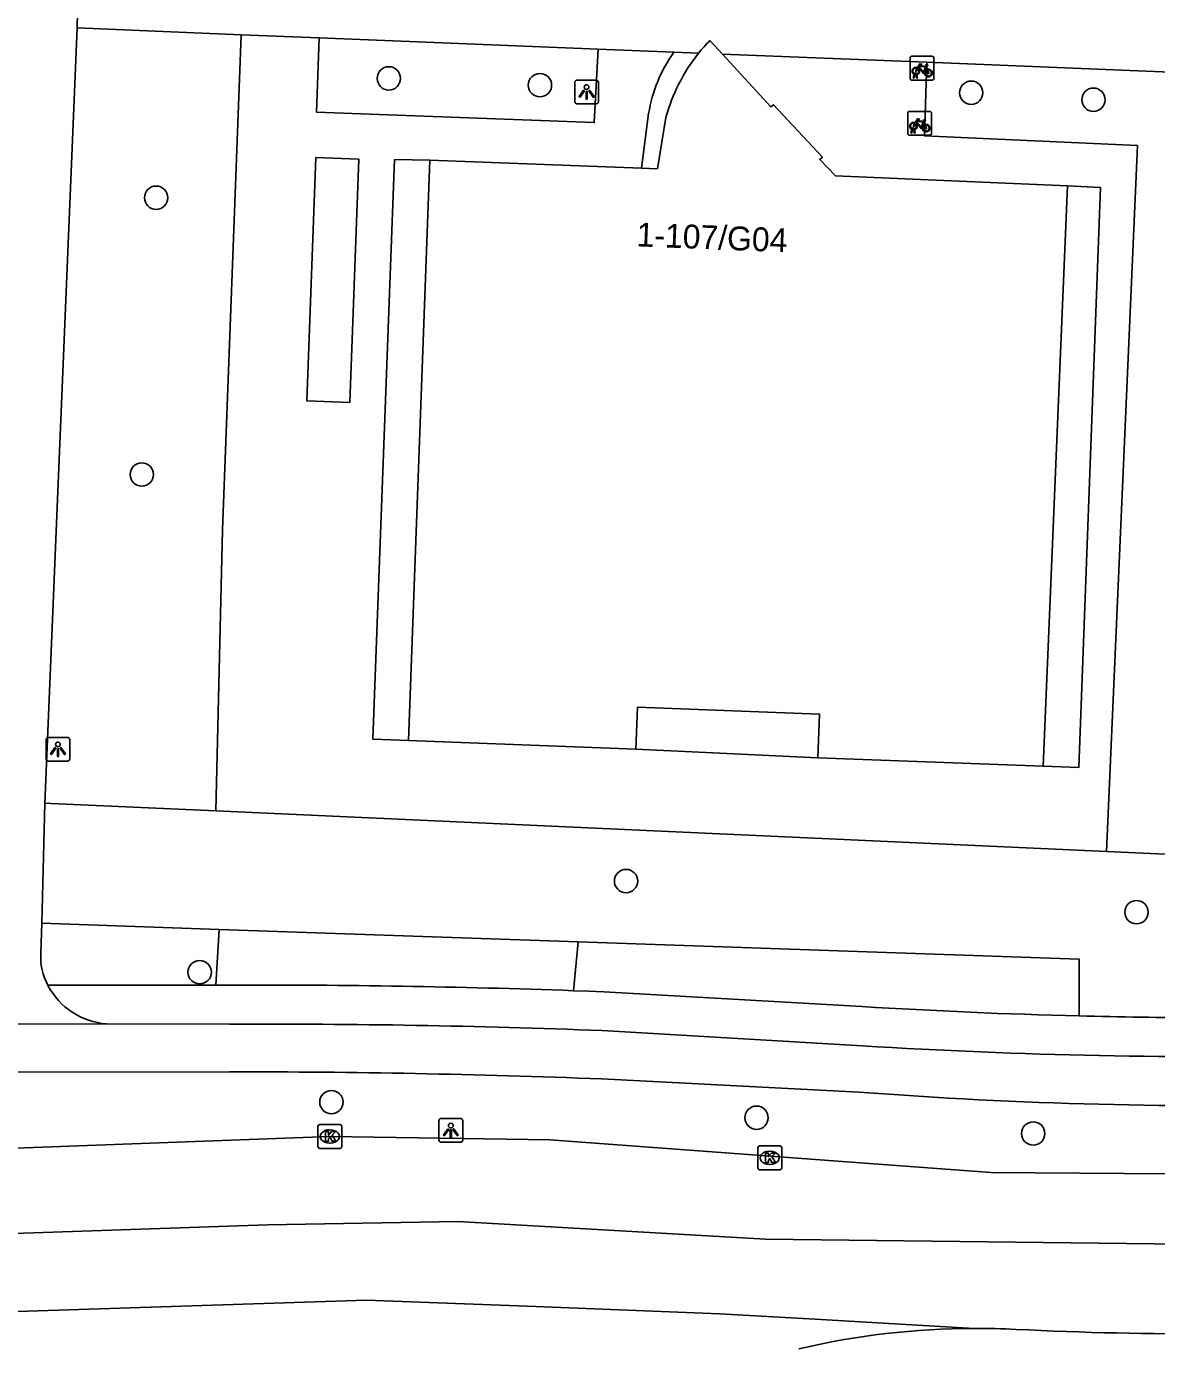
# Model space of a CAD drawing. Extents: x 161355 to 162026, y 386504 to 387459.
# Drawn here: x 161423 to 161470.3, y 386507.1 to 386562.6 of the extents above; entities that cross this region are included whole.
import ezdxf

# ---------------------------------------------------------------- set-up
doc = ezdxf.new("R2010")
doc.units = 0
for name, color, linetype in [('IMGEO_Boom', 7, 'Continuous'), ('IMGEO_Fietsenrek', 7, 'Continuous'), ('IMGEO_Fietspad_gesloten', 7, 'Continuous'), ('IMGEO_Fietspad_open', 7, 'Continuous'), ('IMGEO_Groenvoorziening', 7, 'Continuous'), ('IMGEO_Kolk', 7, 'Continuous'), ('IMGEO_Lichtpunt', 7, 'Continuous'), ('IMGEO_Pand', 7, 'Continuous'), ('IMGEO_Pand_nummerreeks', 7, 'Continuous'), ('IMGEO_Rijbaan_regionaal_gesloten', 7, 'Continuous'), ('IMGEO_Voetpad_open', 7, 'Continuous')]:
    doc.layers.add(name, color=color, linetype=linetype)

msp = doc.modelspace()

# ---------------------------------------------------------------- linework, layer by layer
at = {"layer": 'IMGEO_Boom'}
for centre in [(161438.138, 386560.456), (161444.472, 386560.173), (161462.545, 386559.857), (161467.668, 386559.563), (161428.387, 386555.456), (161427.786, 386543.856), (161448.081, 386526.821), (161469.472, 386525.518), (161430.211, 386523.001), (161435.73, 386517.558), (161453.549, 386516.905), (161465.144, 386516.243)]:
    msp.add_circle(centre, 0.489, dxfattribs=at)
at = {"layer": 'IMGEO_Fietsenrek'}
for p, q in [((161459.984, 386560.457), (161459.984, 386561.298)), ((161459.984, 386561.298), (161459.984, 386560.457)), ((161460.059, 386561.382), (161460.9, 386561.382)), ((161460.9, 386561.382), (161460.059, 386561.382)), ((161460.984, 386561.307), (161460.984, 386560.466)), ((161460.984, 386560.466), (161460.984, 386561.307)), ((161460.111, 386560.466), (161460.15, 386560.626)), ((161460.145, 386560.466), (161460.111, 386560.466)), ((161460.18, 386560.614), (161460.145, 386560.466)), ((161460.222, 386560.638), (161460.221, 386560.642)), ((161460.263, 386560.466), (161460.229, 386560.608)), ((161460.253, 386560.649), (161460.254, 386560.642)), ((161460.261, 386560.612), (161460.296, 386560.466)), ((161460.296, 386560.466), (161460.263, 386560.466)), ((161460.671, 386560.931), (161460.707, 386560.836)), ((161460.909, 386560.382), (161460.068, 386560.382)), ((161460.068, 386560.382), (161460.909, 386560.382)), ((161459.886, 386558.149), (161459.886, 386558.99)), ((161459.886, 386558.99), (161459.886, 386558.149)), ((161459.961, 386559.074), (161460.802, 386559.074)), ((161460.802, 386559.074), (161459.961, 386559.074)), ((161460.886, 386558.999), (161460.886, 386558.158)), ((161460.886, 386558.158), (161460.886, 386558.999)), ((161460.013, 386558.158), (161460.052, 386558.318)), ((161460.082, 386558.306), (161460.047, 386558.158)), ((161460.124, 386558.33), (161460.123, 386558.334)), ((161460.165, 386558.158), (161460.131, 386558.3)), ((161460.155, 386558.341), (161460.156, 386558.334)), ((161460.163, 386558.304), (161460.198, 386558.158)), ((161460.573, 386558.623), (161460.609, 386558.528)), ((161460.811, 386558.074), (161459.97, 386558.074)), ((161459.97, 386558.074), (161460.811, 386558.074)), ((161460.047, 386558.158), (161460.013, 386558.158)), ((161460.198, 386558.158), (161460.165, 386558.158))]:
    msp.add_line(p, q, dxfattribs=at)
for points in [[(161460.297, 386560.908), (161460.392, 386561.072), (161460.478, 386561.058), (161460.48, 386561.049), (161460.424, 386561.038), (161460.397, 386560.993), (161460.653, 386560.952)], [(161460.64, 386560.927), (161460.383, 386560.968), (161460.366, 386560.939), (161460.533, 386560.719), (161460.64, 386560.927)], [(161460.653, 386560.952), (161460.678, 386561.001), (161460.672, 386561.005), (161460.649, 386561.009), (161460.637, 386561.016), (161460.636, 386561.019), (161460.638, 386561.024), (161460.733, 386561.009), (161460.735, 386560.999), (161460.725, 386560.986), (161460.713, 386560.98), (161460.699, 386560.986), (161460.671, 386560.931)], [(161460.318, 386560.856), (161460.266, 386560.766), (161460.226, 386560.741), (161460.227, 386560.788), (161460.282, 386560.882)], [(161460.593, 386560.664), (161460.543, 386560.664), (161460.352, 386560.915), (161460.333, 386560.883)], [(161460.688, 386560.829), (161460.658, 386560.906), (161460.549, 386560.688), (161460.592, 386560.688)], [(161460.622, 386560.688), (161460.742, 386560.687), (161460.698, 386560.801)], [(161460.718, 386560.808), (161460.773, 386560.663), (161460.623, 386560.663)], [(161460.199, 386558.6), (161460.294, 386558.764), (161460.38, 386558.75), (161460.382, 386558.741), (161460.326, 386558.73), (161460.299, 386558.685), (161460.555, 386558.644)], [(161460.22, 386558.548), (161460.168, 386558.458), (161460.128, 386558.433), (161460.129, 386558.48), (161460.184, 386558.574)], [(161460.495, 386558.356), (161460.445, 386558.356), (161460.254, 386558.607), (161460.235, 386558.575)], [(161460.542, 386558.619), (161460.285, 386558.66), (161460.268, 386558.631), (161460.435, 386558.411), (161460.542, 386558.619)], [(161460.59, 386558.521), (161460.56, 386558.598), (161460.451, 386558.38), (161460.494, 386558.38)], [(161460.524, 386558.38), (161460.644, 386558.379), (161460.6, 386558.493)], [(161460.62, 386558.5), (161460.675, 386558.355), (161460.525, 386558.355)], [(161460.555, 386558.644), (161460.58, 386558.693), (161460.574, 386558.697), (161460.551, 386558.701), (161460.539, 386558.708), (161460.538, 386558.711), (161460.54, 386558.716), (161460.635, 386558.701), (161460.637, 386558.691), (161460.627, 386558.678), (161460.615, 386558.672), (161460.601, 386558.678), (161460.573, 386558.623)]]:
    msp.add_lwpolyline(points, dxfattribs=at)
for centre, radius, start, end in [((161460.062, 386561.304), 0.0779, 92.4484, 184.2845), ((161460.062, 386561.304), 0.0779, 92.4484, 184.2845), ((161460.906, 386561.304), 0.0779, 2.4484, 94.2845), ((161460.906, 386561.304), 0.0779, 2.4484, 94.2845), ((161460.062, 386560.46), 0.0779, 182.4484, 274.2845), ((161460.062, 386560.46), 0.0779, 182.4484, 274.2845), ((161460.224, 386560.767), 0.159, 62.6766, 242.1369), ((161460.224, 386560.767), 0.129, 63.3192, 238.903), ((161460.204, 386560.638), 0.0499, 12.8025, 158.6934), ((161460.224, 386560.767), 0.159, 253.9967, 271.7867), ((161460.204, 386560.638), 0.0174, 12.8025, 163.4502), ((161460.224, 386560.767), 0.129, 253.415, 269.0204), ((161460.224, 386560.767), 0.129, 283.6043, 43.4302), ((161460.224, 386560.767), 0.159, 283.5766, 46.6042), ((161460.751, 386560.683), 0.159, 113.3408, 178.3217), ((161460.751, 386560.683), 0.159, 187.0065, 105.7708), ((161460.751, 386560.683), 0.129, 113.923, 177.9556), ((161460.751, 386560.683), 0.129, 188.6715, 104.5883), ((161460.906, 386560.46), 0.0779, 272.4484, 4.2845), ((161460.906, 386560.46), 0.0779, 272.4484, 4.2845), ((161459.964, 386558.996), 0.0779, 92.4484, 184.2845), ((161459.964, 386558.996), 0.0779, 92.4484, 184.2845), ((161460.808, 386558.996), 0.0779, 2.4484, 94.2845), ((161460.808, 386558.996), 0.0779, 2.4484, 94.2845), ((161460.126, 386558.459), 0.159, 62.6766, 242.1369), ((161460.126, 386558.459), 0.129, 63.3192, 238.903), ((161460.106, 386558.33), 0.0499, 12.8025, 158.6934), ((161460.126, 386558.459), 0.159, 253.9967, 271.7867), ((161460.106, 386558.33), 0.0174, 12.8025, 163.4502), ((161460.126, 386558.459), 0.129, 253.415, 269.0204), ((161460.126, 386558.459), 0.129, 283.6043, 43.4302), ((161460.126, 386558.459), 0.159, 283.5766, 46.6042), ((161460.653, 386558.375), 0.159, 113.3408, 178.3217), ((161460.653, 386558.375), 0.159, 187.0065, 105.7708), ((161460.653, 386558.375), 0.129, 113.923, 177.9556), ((161460.653, 386558.375), 0.129, 188.6715, 104.5883), ((161459.964, 386558.152), 0.0779, 182.4484, 274.2845), ((161459.964, 386558.152), 0.0779, 182.4484, 274.2845), ((161460.808, 386558.152), 0.0779, 272.4484, 4.2845), ((161460.808, 386558.152), 0.0779, 272.4484, 4.2845)]:
    msp.add_arc(centre, radius, start, end, dxfattribs=at)
at = {"layer": 'IMGEO_Fietspad_gesloten'}
for points in [[(161426.31, 386520.835), (161417.651, 386520.815)], [(161426.31, 386520.835), (161431.462, 386520.822)], [(161447.076, 386520.554), (161457.978, 386519.914)], [(161431.459, 386518.828), (161417.764, 386518.813), (161386.319, 386518.778)], [(161457.83, 386517.979), (161447.045, 386518.529)]]:
    msp.add_lwpolyline(points, dxfattribs=at)
for centre, radius, start, end in [((161433.257, 386170.414), 350.412, 87.73985, 90.29348), ((161472.996, 386766.365), 246.908, 266.51282, 271.13175), ((161431.735, 386126.858), 391.97, 87.76156, 90.0404), ((161472.583, 386709.12), 191.71, 265.58659, 271.60767)]:
    msp.add_arc(centre, radius, start, end, dxfattribs=at)
at = {"layer": 'IMGEO_Fietspad_open'}
for points in [[(161425.23, 386569.788), (161425.083, 386562.569)], [(161423.729, 386530.085), (161425.083, 386562.569)], [(161423.729, 386530.085), (161423.59, 386525.056)], [(161423.59, 386525.056), (161423.556, 386523.804)]]:
    msp.add_lwpolyline(points, dxfattribs=at)
for centre, radius, start, end in [((161426, 386523.629), 2.45, 175.9038, 208.7137), ((161426.536, 386523.857), 3.031, 207.6231, 265.7204)]:
    msp.add_arc(centre, radius, start, end, dxfattribs=at)
at = {"layer": 'IMGEO_Groenvoorziening'}
for points in [[(161484.183, 386560.171), (161482.953, 386527.386), (161468.218, 386528.056)], [(161430.89, 386529.759), (161423.994, 386530.073), (161423.729, 386530.085)], [(161423.59, 386525.056), (161431.031, 386524.798)], [(161430.887, 386522.46), (161431.031, 386524.798)], [(161431.031, 386524.798), (161446.077, 386524.278)], [(161446.077, 386524.278), (161445.881, 386522.227)], [(161446.077, 386524.278), (161467.063, 386523.551), (161467.063, 386521.17)]]:
    msp.add_lwpolyline(points, dxfattribs=at)
at = {"layer": 'IMGEO_Kolk'}
for p, q in [((161435.242, 386516.62), (161436.094, 386516.62)), ((161435.167, 386515.694), (161435.167, 386516.546)), ((161435.655, 386516.4), (161435.68, 386516.4)), ((161436.168, 386516.546), (161436.168, 386515.694)), ((161436.094, 386515.62), (161435.242, 386515.62)), ((161435.678, 386515.84), (161435.653, 386515.84)), ((161453.601, 386514.799), (161453.601, 386515.651)), ((161453.676, 386515.725), (161454.528, 386515.725)), ((161454.089, 386515.505), (161454.114, 386515.505)), ((161454.602, 386515.651), (161454.602, 386514.799)), ((161454.112, 386514.945), (161454.087, 386514.945)), ((161454.528, 386514.725), (161453.676, 386514.725))]:
    msp.add_line(p, q, dxfattribs=at)
for points in [[(161435.242, 386516.62), (161436.094, 386516.62)], [(161435.167, 386515.694), (161435.167, 386516.546)], [(161435.488, 386516.32), (161435.611, 386516.32), (161435.611, 386516.169), (161435.741, 386516.32), (161435.905, 386516.32), (161435.759, 386516.169), (161435.912, 386515.92), (161435.76, 386515.92), (161435.675, 386516.084), (161435.611, 386516.017), (161435.611, 386515.92), (161435.488, 386515.92), (161435.488, 386516.32)], [(161436.168, 386516.546), (161436.168, 386515.694)], [(161436.094, 386515.62), (161435.242, 386515.62)], [(161453.601, 386514.799), (161453.601, 386515.651)], [(161453.676, 386515.725), (161454.528, 386515.725)], [(161454.602, 386515.651), (161454.602, 386514.799)], [(161453.922, 386515.425), (161454.045, 386515.425), (161454.045, 386515.274), (161454.175, 386515.425), (161454.339, 386515.425), (161454.193, 386515.274), (161454.346, 386515.025), (161454.194, 386515.025), (161454.109, 386515.189), (161454.045, 386515.122), (161454.045, 386515.025), (161453.922, 386515.025), (161453.922, 386515.425)], [(161454.528, 386514.725), (161453.676, 386514.725)]]:
    msp.add_lwpolyline(points, dxfattribs=at)
for centre, start, end in [((161435.244, 386516.544), 91.552, 178.448), ((161435.244, 386516.544), 91.552, 178.448), ((161436.092, 386516.544), 1.552, 88.448), ((161436.092, 386516.544), 1.552, 88.448), ((161435.244, 386515.696), 181.552, 268.448), ((161435.244, 386515.696), 181.552, 268.448), ((161436.092, 386515.696), 271.552, 358.448), ((161436.092, 386515.696), 271.552, 358.448), ((161453.678, 386515.649), 91.552, 178.448), ((161453.678, 386515.649), 91.552, 178.448), ((161454.526, 386515.649), 1.552, 88.448), ((161454.526, 386515.649), 1.552, 88.448), ((161453.678, 386514.801), 181.552, 268.448), ((161453.678, 386514.801), 181.552, 268.448), ((161454.526, 386514.801), 271.552, 358.448), ((161454.526, 386514.801), 271.552, 358.448)]:
    msp.add_arc(centre, 0.0765, start, end, dxfattribs=at)
for centre, major_axis, ratio, start_param, end_param in [((161435.654, 386516.12), (-0.387, 0.002), 0.722429, 4.712389, 7.853982), ((161435.679, 386516.12), (-0.39, 0.002), 0.717154, 1.570796, 4.712389), ((161454.088, 386515.225), (-0.387, 0.002), 0.722429, 4.712389, 7.853982), ((161454.113, 386515.225), (-0.39, 0.002), 0.717154, 1.570796, 4.712389)]:
    msp.add_ellipse(centre, major_axis=major_axis, ratio=ratio, start_param=start_param, end_param=end_param, dxfattribs=at)
at = {"layer": 'IMGEO_Lichtpunt'}
for p, q in [((161445.928, 386560.293), (161445.928, 386559.486)), ((161445.928, 386560.293), (161445.928, 386559.486)), ((161446.83, 386560.388), (161446.022, 386560.388)), ((161446.83, 386560.388), (161446.022, 386560.388)), ((161446.924, 386559.486), (161446.924, 386560.293)), ((161446.924, 386559.486), (161446.924, 386560.293)), ((161446.022, 386559.392), (161446.83, 386559.392)), ((161446.022, 386559.392), (161446.83, 386559.392)), ((161423.773, 386532.748), (161423.773, 386531.941)), ((161423.773, 386532.748), (161423.773, 386531.941)), ((161424.675, 386532.843), (161423.867, 386532.843)), ((161424.675, 386532.843), (161423.867, 386532.843)), ((161424.769, 386531.941), (161424.769, 386532.748)), ((161424.769, 386531.941), (161424.769, 386532.748)), ((161423.867, 386531.847), (161424.675, 386531.847)), ((161423.867, 386531.847), (161424.675, 386531.847)), ((161440.238, 386516.778), (161440.238, 386515.971)), ((161440.238, 386516.778), (161440.238, 386515.971)), ((161441.14, 386516.873), (161440.332, 386516.873)), ((161441.14, 386516.873), (161440.332, 386516.873)), ((161441.234, 386515.971), (161441.234, 386516.778)), ((161441.234, 386515.971), (161441.234, 386516.778)), ((161440.332, 386515.877), (161441.14, 386515.877)), ((161440.332, 386515.877), (161441.14, 386515.877))]:
    msp.add_line(p, q, dxfattribs=at)
for points in [[(161446.302, 386559.957), (161446.341, 386559.929), (161446.153, 386559.667), (161446.115, 386559.694), (161446.302, 386559.957)], [(161446.404, 386559.909), (161446.451, 386559.909), (161446.451, 386559.587), (161446.404, 386559.587), (161446.404, 386559.909)], [(161446.514, 386559.929), (161446.552, 386559.956), (161446.739, 386559.694), (161446.7, 386559.666), (161446.514, 386559.929)], [(161424.147, 386532.412), (161424.186, 386532.384), (161423.998, 386532.122), (161423.96, 386532.149), (161424.147, 386532.412)], [(161424.249, 386532.364), (161424.296, 386532.364), (161424.296, 386532.042), (161424.249, 386532.042), (161424.249, 386532.364)], [(161424.359, 386532.384), (161424.397, 386532.411), (161424.584, 386532.149), (161424.545, 386532.121), (161424.359, 386532.384)], [(161440.612, 386516.442), (161440.651, 386516.414), (161440.463, 386516.152), (161440.425, 386516.179), (161440.612, 386516.442)], [(161440.714, 386516.394), (161440.761, 386516.394), (161440.761, 386516.072), (161440.714, 386516.072), (161440.714, 386516.394)], [(161440.824, 386516.414), (161440.862, 386516.441), (161441.049, 386516.179), (161441.01, 386516.151), (161440.824, 386516.414)]]:
    msp.add_lwpolyline(points, dxfattribs=at)
for centre in [(161446.427, 386560.091), (161424.272, 386532.546), (161440.737, 386516.576)]:
    msp.add_circle(centre, 0.0994, dxfattribs=at)
for centre, start, end in [((161446.022, 386560.293), 90, 180), ((161446.022, 386560.293), 90, 180), ((161446.83, 386560.293), 0, 90), ((161446.83, 386560.293), 0, 90), ((161446.022, 386559.486), 180, 270), ((161446.022, 386559.486), 180, 270), ((161446.83, 386559.486), 270, 0), ((161446.83, 386559.486), 270, 360), ((161423.867, 386532.748), 90, 180), ((161423.867, 386532.748), 90, 180), ((161424.675, 386532.748), 0, 90), ((161424.675, 386532.748), 0, 90), ((161423.867, 386531.941), 180, 270), ((161423.867, 386531.941), 180, 270), ((161424.675, 386531.941), 270, 0), ((161424.675, 386531.941), 270, 360), ((161440.332, 386516.778), 90, 180), ((161440.332, 386516.778), 90, 180), ((161441.14, 386516.778), 0, 90), ((161441.14, 386516.778), 0, 90), ((161440.332, 386515.971), 180, 270), ((161440.332, 386515.971), 180, 270), ((161441.14, 386515.971), 270, 0), ((161441.14, 386515.971), 270, 360)]:
    msp.add_arc(centre, 0.0946, start, end, dxfattribs=at)
at = {"layer": 'IMGEO_Pand'}
for points in [[(161451.592, 386562.043), (161452.117, 386561.473)], [(161452.117, 386561.473), (161454.145, 386559.271), (161454.259, 386559.354), (161456.312, 386557.149), (161456.195, 386557.064), (161456.863, 386556.371), (161466.58, 386555.959)], [(161448.731, 386556.693), (161449.393, 386556.667), (161449.754, 386558.813)], [(161439.853, 386557.036), (161438.968, 386532.71)], [(161439.853, 386557.036), (161448.731, 386556.693)], [(161465.561, 386531.636), (161466.58, 386555.959)], [(161448.493, 386532.353), (161448.559, 386534.107), (161456.191, 386533.821), (161456.122, 386531.99)], [(161448.493, 386532.353), (161438.968, 386532.71)], [(161465.561, 386531.636), (161456.122, 386531.99)]]:
    msp.add_lwpolyline(points, dxfattribs=at)
for centre, radius, start, end in [((161456.696, 386557.05), 7.14, 135.6283, 141.3323), ((161456.847, 386556.915), 7.343, 141.2443, 165.0156)]:
    msp.add_arc(centre, radius, start, end, dxfattribs=at)
at = {"layer": 'IMGEO_Rijbaan_regionaal_gesloten'}
for points in [[(161396.404, 386514.655), (161417.954, 386515.458), (161435.675, 386516.119), (161444.903, 386515.98), (161463.369, 386514.603), (161481.999, 386514.474), (161500, 386515.21), (161507.69, 386515.477)], [(161507.615, 386511.531), (161477.196, 386511.531), (161453.931, 386511.811), (161441.027, 386512.554), (161433.049, 386512.42), (161400.743, 386511.313), (161371.926, 386510.29), (161371.541, 386510.28)], [(161371.67, 386507.149), (161375.224, 386507.246), (161437.2, 386509.26), (161444.305, 386508.987), (161451.996, 386508.692), (161456.01, 386508.461), (161462.664, 386508.078)]]:
    msp.add_lwpolyline(points, dxfattribs=at)
for centre, radius, start, end in [((161462.769, 386475.337), 32.741, 90.1833, 103.1431), ((161462.774, 386475.484), 32.594, 87.0846, 90.1937), ((161471.962, 386656.892), 149.046, 267.10421, 270.33783)]:
    msp.add_arc(centre, radius, start, end, dxfattribs=at)
at = {"layer": 'IMGEO_Voetpad_open'}
for points in [[(161425.083, 386562.569), (161431.949, 386562.288)], [(161431.949, 386562.288), (161431.166, 386541.534), (161430.89, 386529.759)], [(161431.949, 386562.288), (161435.224, 386562.151)], [(161446.905, 386561.674), (161446.747, 386558.602), (161435.114, 386559.043), (161435.224, 386562.151)], [(161435.224, 386562.151), (161446.905, 386561.674)], [(161446.905, 386561.674), (161450.086, 386561.551)], [(161450.086, 386561.551), (161451.121, 386561.511)], [(161452.117, 386561.473), (161456.387, 386561.308), (161460.679, 386561.142)], [(161468.218, 386528.056), (161469.51, 386557.642), (161460.594, 386558.048), (161460.679, 386561.142)], [(161460.679, 386561.142), (161484.183, 386560.171)], [(161448.731, 386556.693), (161449.027, 386558.983)], [(161436.498, 386546.879), (161434.699, 386546.946), (161435.081, 386557.138), (161436.88, 386557.071), (161436.498, 386546.879)], [(161438.968, 386532.71), (161437.469, 386532.766), (161438.38, 386557.053), (161439.853, 386557.036)], [(161466.58, 386555.959), (161467.97, 386555.877), (161467.06, 386531.58), (161465.561, 386531.636)], [(161456.122, 386531.99), (161448.493, 386532.353)], [(161468.218, 386528.056), (161430.89, 386529.759)], [(161430.887, 386522.46), (161423.851, 386522.452)], [(161431.507, 386522.461), (161430.887, 386522.46)], [(161457.962, 386521.563), (161447.152, 386522.179), (161446.516, 386522.204), (161445.881, 386522.227)]]:
    msp.add_lwpolyline(points, dxfattribs=at)
for centre, radius, start, end in [((161454.928, 386558.052), 5.974, 144.1458, 171.0333), ((161432.765, 386158.145), 364.318, 87.93683, 90.19786), ((161473.288, 386770.904), 249.812, 266.48267, 268.5721), ((161473.247, 386769.287), 248.194, 268.57237, 270.9628)]:
    msp.add_arc(centre, radius, start, end, dxfattribs=at)

# ---------------------------------------------------------------- texts
at = {"layer": 'IMGEO_Pand_nummerreeks'}
msp.add_text('1-107/G04', height=1, rotation=357.7308, dxfattribs=at).set_placement((161448.508, 386553.419))

doc.saveas('drawing.dxf')
